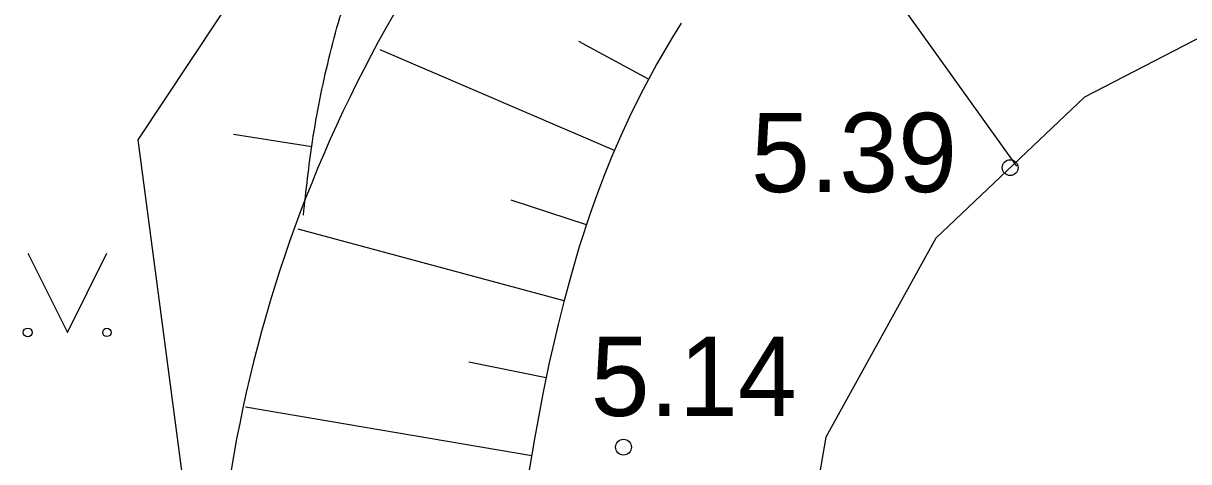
# Model space of a CAD drawing. Extents: x 519536 to 519949, y 326041 to 326519.
# Drawn here: x 519817.22 to 519824.58, y 326221.68 to 326224.45 of the extents above; entities that cross this region are included whole.
import ezdxf

# ---------------------------------------------------------------- set-up
doc = ezdxf.new("R2010")
doc.units = 0
for name, color, linetype in [('BUVE_EKAS_####_####_#', 7, 'Continuous'), ('ELEK_VADP_ZSPR_####_#', 7, 'Continuous'), ('GAZE_VADP_NEDR_####_#', 7, 'Continuous'), ('RELJ_AATZ_####_TKST_#', 7, 'Continuous'), ('RELJ_ELEM_####_####_#', 7, 'Continuous'), ('RELJ_HORZ_PAMT_####_#', 7, 'Continuous'), ('RELJ_NOGA_####_####_#', 7, 'Continuous'), ('RELJ_NOGL_####_####_#', 7, 'Continuous'), ('TERT_ELEM_####_####_#', 7, 'Continuous')]:
    doc.layers.add(name, color=color, linetype=linetype)

msp = doc.modelspace()

# ---------------------------------------------------------------- linework, layer by layer
at = {"layer": 'BUVE_EKAS_####_####_#'}
msp.add_lwpolyline([(519830.9354, 326220.3417), (519830.7632, 326221.5679), (519830.1746, 326222.8306), (519829.1384, 326223.9152), (519827.7723, 326224.6028), (519826.3124, 326224.7901), (519824.9915, 326224.5359), (519823.9247, 326223.9845), (519822.9857, 326223.0955), (519822.2911, 326221.8389), (519822.0318, 326220.3417), (519822.2911, 326218.8444), (519822.9857, 326217.5878), (519823.9247, 326216.6988), (519824.9915, 326216.1474), (519826.3124, 326215.8932), (519827.7723, 326216.0805), (519829.1384, 326216.7681), (519830.1746, 326217.8528), (519830.7632, 326219.1155), (519830.9354, 326220.3417)], dxfattribs=at)
at = {"layer": 'ELEK_VADP_ZSPR_####_#'}
msp.add_lwpolyline([(519830.3687, 326246.0302), (519831.3311, 326243.1095), (519817.5963, 326231.7792), (519823.4951, 326223.5486)], dxfattribs=at)
at = {"layer": 'GAZE_VADP_NEDR_####_#'}
msp.add_lwpolyline([(519819.823, 326209.512), (519817.948, 326223.716), (519825.819, 326235.566), (519836.566, 326240.266)], dxfattribs=at)
at = {"layer": 'RELJ_ELEM_####_####_#'}
for centre in [(519823.4552, 326223.54), (519821.0123, 326221.7754)]:
    msp.add_circle(centre, 0.05, dxfattribs=at)
at = {"layer": 'RELJ_HORZ_PAMT_####_#'}
msp.add_line((519819.0431, 326223.6722), (519818.549, 326223.7484), dxfattribs=at)
msp.add_spline([(519818.991, 326223.24), (519819.0483, 326223.7052), (519819.152, 326224.2284), (519819.2215, 326224.488), (519819.2614, 326224.6172), (519819.305, 326224.746), (519819.578, 326225.1199), (519819.9535, 326225.4165)], degree=3, dxfattribs=at)
at = {"layer": 'RELJ_NOGA_####_####_#'}
for p, q in [((519821.171, 326224.098), (519820.731, 326224.335)), ((519820.955, 326223.647), (519819.475, 326224.283)), ((519820.779, 326223.179), (519820.304, 326223.334)), ((519820.637, 326222.7), (519818.958, 326223.152)), ((519820.524, 326222.213), (519820.035, 326222.313)), ((519820.433, 326221.721), (519818.626, 326222.027))]:
    msp.add_line(p, q, dxfattribs=at)
msp.add_lwpolyline([(519821.377, 326224.451), (519821.322, 326224.364), (519821.223, 326224.194), (519821.136, 326224.034), (519821.061, 326223.883), (519820.995, 326223.74), (519820.937, 326223.606), (519820.887, 326223.48), (519820.842, 326223.361), (519820.802, 326223.25), (519820.733, 326223.04), (519820.679, 326222.855), (519820.635, 326222.692), (519820.599, 326222.55), (519820.542, 326222.3), (519820.504, 326222.112), (519820.451, 326221.829), (519820.403, 326221.545)], dxfattribs=at)
msp.add_lwpolyline([(519821.377, 326224.451), (519821.322, 326224.364), (519821.223, 326224.194), (519821.136, 326224.034), (519821.061, 326223.883), (519820.995, 326223.74), (519820.937, 326223.606), (519820.887, 326223.48), (519820.842, 326223.361), (519820.802, 326223.25), (519820.733, 326223.04), (519820.679, 326222.855), (519820.635, 326222.692), (519820.599, 326222.55), (519820.542, 326222.3), (519820.504, 326222.112), (519820.451, 326221.829), (519820.403, 326221.545)], dxfattribs=at)
msp.add_lwpolyline([(519821.377, 326224.451), (519821.322, 326224.364), (519821.223, 326224.194), (519821.136, 326224.034), (519821.061, 326223.883), (519820.995, 326223.74), (519820.937, 326223.606), (519820.887, 326223.48), (519820.842, 326223.361), (519820.802, 326223.25), (519820.733, 326223.04), (519820.679, 326222.855), (519820.635, 326222.692), (519820.599, 326222.55), (519820.542, 326222.3), (519820.504, 326222.112), (519820.451, 326221.829), (519820.403, 326221.545)], dxfattribs=at)
msp.add_lwpolyline([(519821.377, 326224.451), (519821.322, 326224.364), (519821.223, 326224.194), (519821.136, 326224.034), (519821.061, 326223.883), (519820.995, 326223.74), (519820.937, 326223.606), (519820.887, 326223.48), (519820.842, 326223.361), (519820.802, 326223.25), (519820.733, 326223.04), (519820.679, 326222.855), (519820.635, 326222.692), (519820.599, 326222.55), (519820.542, 326222.3), (519820.504, 326222.112), (519820.451, 326221.829), (519820.403, 326221.545)], dxfattribs=at)
msp.add_lwpolyline([(519821.377, 326224.451), (519821.322, 326224.364), (519821.223, 326224.194), (519821.136, 326224.034), (519821.061, 326223.883), (519820.995, 326223.74), (519820.937, 326223.606), (519820.887, 326223.48), (519820.842, 326223.361), (519820.802, 326223.25), (519820.733, 326223.04), (519820.679, 326222.855), (519820.635, 326222.692), (519820.599, 326222.55), (519820.542, 326222.3), (519820.504, 326222.112), (519820.451, 326221.829), (519820.403, 326221.545)], dxfattribs=at)
msp.add_lwpolyline([(519821.377, 326224.451), (519821.322, 326224.364), (519821.223, 326224.194), (519821.136, 326224.034), (519821.061, 326223.883), (519820.995, 326223.74), (519820.937, 326223.606), (519820.887, 326223.48), (519820.842, 326223.361), (519820.802, 326223.25), (519820.733, 326223.04), (519820.679, 326222.855), (519820.635, 326222.692), (519820.599, 326222.55), (519820.542, 326222.3), (519820.504, 326222.112), (519820.451, 326221.829), (519820.403, 326221.545)], dxfattribs=at)
msp.add_lwpolyline([(519821.377, 326224.451), (519821.322, 326224.364), (519821.223, 326224.194), (519821.136, 326224.034), (519821.061, 326223.883), (519820.995, 326223.74), (519820.937, 326223.606), (519820.887, 326223.48), (519820.842, 326223.361), (519820.802, 326223.25), (519820.733, 326223.04), (519820.679, 326222.855), (519820.635, 326222.692), (519820.599, 326222.55), (519820.542, 326222.3), (519820.504, 326222.112), (519820.451, 326221.829), (519820.403, 326221.545)], dxfattribs=at)
msp.add_lwpolyline([(519821.377, 326224.451), (519821.322, 326224.364), (519821.223, 326224.194), (519821.136, 326224.034), (519821.061, 326223.883), (519820.995, 326223.74), (519820.937, 326223.606), (519820.887, 326223.48), (519820.842, 326223.361), (519820.802, 326223.25), (519820.733, 326223.04), (519820.679, 326222.855), (519820.635, 326222.692), (519820.599, 326222.55), (519820.542, 326222.3), (519820.504, 326222.112), (519820.451, 326221.829), (519820.403, 326221.545)], dxfattribs=at)
msp.add_lwpolyline([(519821.377, 326224.451), (519821.322, 326224.364), (519821.223, 326224.194), (519821.136, 326224.034), (519821.061, 326223.883), (519820.995, 326223.74), (519820.937, 326223.606), (519820.887, 326223.48), (519820.842, 326223.361), (519820.802, 326223.25), (519820.733, 326223.04), (519820.679, 326222.855), (519820.635, 326222.692), (519820.599, 326222.55), (519820.542, 326222.3), (519820.504, 326222.112), (519820.451, 326221.829), (519820.403, 326221.545)], dxfattribs=at)
msp.add_lwpolyline([(519821.377, 326224.451), (519821.322, 326224.364), (519821.223, 326224.194), (519821.136, 326224.034), (519821.061, 326223.883), (519820.995, 326223.74), (519820.937, 326223.606), (519820.887, 326223.48), (519820.842, 326223.361), (519820.802, 326223.25), (519820.733, 326223.04), (519820.679, 326222.855), (519820.635, 326222.692), (519820.599, 326222.55), (519820.542, 326222.3), (519820.504, 326222.112), (519820.451, 326221.829), (519820.403, 326221.545)], dxfattribs=at)
msp.add_lwpolyline([(519821.377, 326224.451), (519821.322, 326224.364), (519821.223, 326224.194), (519821.136, 326224.034), (519821.061, 326223.883), (519820.995, 326223.74), (519820.937, 326223.606), (519820.887, 326223.48), (519820.842, 326223.361), (519820.802, 326223.25), (519820.733, 326223.04), (519820.679, 326222.855), (519820.635, 326222.692), (519820.599, 326222.55), (519820.542, 326222.3), (519820.504, 326222.112), (519820.451, 326221.829), (519820.403, 326221.545)], dxfattribs=at)
msp.add_lwpolyline([(519821.377, 326224.451), (519821.322, 326224.364), (519821.223, 326224.194), (519821.136, 326224.034), (519821.061, 326223.883), (519820.995, 326223.74), (519820.937, 326223.606), (519820.887, 326223.48), (519820.842, 326223.361), (519820.802, 326223.25), (519820.733, 326223.04), (519820.679, 326222.855), (519820.635, 326222.692), (519820.599, 326222.55), (519820.542, 326222.3), (519820.504, 326222.112), (519820.451, 326221.829), (519820.403, 326221.545)], dxfattribs=at)
msp.add_lwpolyline([(519821.377, 326224.451), (519821.322, 326224.364), (519821.223, 326224.194), (519821.136, 326224.034), (519821.061, 326223.883), (519820.995, 326223.74), (519820.937, 326223.606), (519820.887, 326223.48), (519820.842, 326223.361), (519820.802, 326223.25), (519820.733, 326223.04), (519820.679, 326222.855), (519820.635, 326222.692), (519820.599, 326222.55), (519820.542, 326222.3), (519820.504, 326222.112), (519820.451, 326221.829), (519820.403, 326221.545)], dxfattribs=at)
msp.add_lwpolyline([(519821.377, 326224.451), (519821.322, 326224.364), (519821.223, 326224.194), (519821.136, 326224.034), (519821.061, 326223.883), (519820.995, 326223.74), (519820.937, 326223.606), (519820.887, 326223.48), (519820.842, 326223.361), (519820.802, 326223.25), (519820.733, 326223.04), (519820.679, 326222.855), (519820.635, 326222.692), (519820.599, 326222.55), (519820.542, 326222.3), (519820.504, 326222.112), (519820.451, 326221.829), (519820.403, 326221.545)], dxfattribs=at)
msp.add_lwpolyline([(519821.377, 326224.451), (519821.322, 326224.364), (519821.223, 326224.194), (519821.136, 326224.034), (519821.061, 326223.883), (519820.995, 326223.74), (519820.937, 326223.606), (519820.887, 326223.48), (519820.842, 326223.361), (519820.802, 326223.25), (519820.733, 326223.04), (519820.679, 326222.855), (519820.635, 326222.692), (519820.599, 326222.55), (519820.542, 326222.3), (519820.504, 326222.112), (519820.451, 326221.829), (519820.403, 326221.545)], dxfattribs=at)
msp.add_lwpolyline([(519821.377, 326224.451), (519821.322, 326224.364), (519821.223, 326224.194), (519821.136, 326224.034), (519821.061, 326223.883), (519820.995, 326223.74), (519820.937, 326223.606), (519820.887, 326223.48), (519820.842, 326223.361), (519820.802, 326223.25), (519820.733, 326223.04), (519820.679, 326222.855), (519820.635, 326222.692), (519820.599, 326222.55), (519820.542, 326222.3), (519820.504, 326222.112), (519820.451, 326221.829), (519820.403, 326221.545)], dxfattribs=at)
msp.add_lwpolyline([(519821.377, 326224.451), (519821.322, 326224.364), (519821.223, 326224.194), (519821.136, 326224.034), (519821.061, 326223.883), (519820.995, 326223.74), (519820.937, 326223.606), (519820.887, 326223.48), (519820.842, 326223.361), (519820.802, 326223.25), (519820.733, 326223.04), (519820.679, 326222.855), (519820.635, 326222.692), (519820.599, 326222.55), (519820.542, 326222.3), (519820.504, 326222.112), (519820.451, 326221.829), (519820.403, 326221.545)], dxfattribs=at)
msp.add_lwpolyline([(519821.377, 326224.451), (519821.322, 326224.364), (519821.223, 326224.194), (519821.136, 326224.034), (519821.061, 326223.883), (519820.995, 326223.74), (519820.937, 326223.606), (519820.887, 326223.48), (519820.842, 326223.361), (519820.802, 326223.25), (519820.733, 326223.04), (519820.679, 326222.855), (519820.635, 326222.692), (519820.599, 326222.55), (519820.542, 326222.3), (519820.504, 326222.112), (519820.451, 326221.829), (519820.403, 326221.545)], dxfattribs=at)
msp.add_lwpolyline([(519821.377, 326224.451), (519821.322, 326224.364), (519821.223, 326224.194), (519821.136, 326224.034), (519821.061, 326223.883), (519820.995, 326223.74), (519820.937, 326223.606), (519820.887, 326223.48), (519820.842, 326223.361), (519820.802, 326223.25), (519820.733, 326223.04), (519820.679, 326222.855), (519820.635, 326222.692), (519820.599, 326222.55), (519820.542, 326222.3), (519820.504, 326222.112), (519820.451, 326221.829), (519820.403, 326221.545)], dxfattribs=at)
msp.add_lwpolyline([(519821.377, 326224.451), (519821.322, 326224.364), (519821.223, 326224.194), (519821.136, 326224.034), (519821.061, 326223.883), (519820.995, 326223.74), (519820.937, 326223.606), (519820.887, 326223.48), (519820.842, 326223.361), (519820.802, 326223.25), (519820.733, 326223.04), (519820.679, 326222.855), (519820.635, 326222.692), (519820.599, 326222.55), (519820.542, 326222.3), (519820.504, 326222.112), (519820.451, 326221.829), (519820.403, 326221.545)], dxfattribs=at)
msp.add_lwpolyline([(519821.377, 326224.451), (519821.322, 326224.364), (519821.223, 326224.194), (519821.136, 326224.034), (519821.061, 326223.883), (519820.995, 326223.74), (519820.937, 326223.606), (519820.887, 326223.48), (519820.842, 326223.361), (519820.802, 326223.25), (519820.733, 326223.04), (519820.679, 326222.855), (519820.635, 326222.692), (519820.599, 326222.55), (519820.542, 326222.3), (519820.504, 326222.112), (519820.451, 326221.829), (519820.403, 326221.545)], dxfattribs=at)
msp.add_lwpolyline([(519821.377, 326224.451), (519821.322, 326224.364), (519821.223, 326224.194), (519821.136, 326224.034), (519821.061, 326223.883), (519820.995, 326223.74), (519820.937, 326223.606), (519820.887, 326223.48), (519820.842, 326223.361), (519820.802, 326223.25), (519820.733, 326223.04), (519820.679, 326222.855), (519820.635, 326222.692), (519820.599, 326222.55), (519820.542, 326222.3), (519820.504, 326222.112), (519820.451, 326221.829), (519820.403, 326221.545)], dxfattribs=at)
msp.add_lwpolyline([(519821.377, 326224.451), (519821.322, 326224.364), (519821.223, 326224.194), (519821.136, 326224.034), (519821.061, 326223.883), (519820.995, 326223.74), (519820.937, 326223.606), (519820.887, 326223.48), (519820.842, 326223.361), (519820.802, 326223.25), (519820.733, 326223.04), (519820.679, 326222.855), (519820.635, 326222.692), (519820.599, 326222.55), (519820.542, 326222.3), (519820.504, 326222.112), (519820.451, 326221.829), (519820.403, 326221.545)], dxfattribs=at)
msp.add_lwpolyline([(519821.377, 326224.451), (519821.322, 326224.364), (519821.223, 326224.194), (519821.136, 326224.034), (519821.061, 326223.883), (519820.995, 326223.74), (519820.937, 326223.606), (519820.887, 326223.48), (519820.842, 326223.361), (519820.802, 326223.25), (519820.733, 326223.04), (519820.679, 326222.855), (519820.635, 326222.692), (519820.599, 326222.55), (519820.542, 326222.3), (519820.504, 326222.112), (519820.451, 326221.829), (519820.403, 326221.545)], dxfattribs=at)
msp.add_lwpolyline([(519821.377, 326224.451), (519821.322, 326224.364), (519821.223, 326224.194), (519821.136, 326224.034), (519821.061, 326223.883), (519820.995, 326223.74), (519820.937, 326223.606), (519820.887, 326223.48), (519820.842, 326223.361), (519820.802, 326223.25), (519820.733, 326223.04), (519820.679, 326222.855), (519820.635, 326222.692), (519820.599, 326222.55), (519820.542, 326222.3), (519820.504, 326222.112), (519820.451, 326221.829), (519820.403, 326221.545)], dxfattribs=at)
msp.add_lwpolyline([(519821.377, 326224.451), (519821.322, 326224.364), (519821.223, 326224.194), (519821.136, 326224.034), (519821.061, 326223.883), (519820.995, 326223.74), (519820.937, 326223.606), (519820.887, 326223.48), (519820.842, 326223.361), (519820.802, 326223.25), (519820.733, 326223.04), (519820.679, 326222.855), (519820.635, 326222.692), (519820.599, 326222.55), (519820.542, 326222.3), (519820.504, 326222.112), (519820.451, 326221.829), (519820.403, 326221.545)], dxfattribs=at)
msp.add_lwpolyline([(519821.377, 326224.451), (519821.322, 326224.364), (519821.223, 326224.194), (519821.136, 326224.034), (519821.061, 326223.883), (519820.995, 326223.74), (519820.937, 326223.606), (519820.887, 326223.48), (519820.842, 326223.361), (519820.802, 326223.25), (519820.733, 326223.04), (519820.679, 326222.855), (519820.635, 326222.692), (519820.599, 326222.55), (519820.542, 326222.3), (519820.504, 326222.112), (519820.451, 326221.829), (519820.403, 326221.545)], dxfattribs=at)
msp.add_lwpolyline([(519821.377, 326224.451), (519821.322, 326224.364), (519821.223, 326224.194), (519821.136, 326224.034), (519821.061, 326223.883), (519820.995, 326223.74), (519820.937, 326223.606), (519820.887, 326223.48), (519820.842, 326223.361), (519820.802, 326223.25), (519820.733, 326223.04), (519820.679, 326222.855), (519820.635, 326222.692), (519820.599, 326222.55), (519820.542, 326222.3), (519820.504, 326222.112), (519820.451, 326221.829), (519820.403, 326221.545)], dxfattribs=at)
msp.add_lwpolyline([(519821.377, 326224.451), (519821.322, 326224.364), (519821.223, 326224.194), (519821.136, 326224.034), (519821.061, 326223.883), (519820.995, 326223.74), (519820.937, 326223.606), (519820.887, 326223.48), (519820.842, 326223.361), (519820.802, 326223.25), (519820.733, 326223.04), (519820.679, 326222.855), (519820.635, 326222.692), (519820.599, 326222.55), (519820.542, 326222.3), (519820.504, 326222.112), (519820.451, 326221.829), (519820.403, 326221.545)], dxfattribs=at)
msp.add_lwpolyline([(519821.377, 326224.451), (519821.322, 326224.364), (519821.223, 326224.194), (519821.136, 326224.034), (519821.061, 326223.883), (519820.995, 326223.74), (519820.937, 326223.606), (519820.887, 326223.48), (519820.842, 326223.361), (519820.802, 326223.25), (519820.733, 326223.04), (519820.679, 326222.855), (519820.635, 326222.692), (519820.599, 326222.55), (519820.542, 326222.3), (519820.504, 326222.112), (519820.451, 326221.829), (519820.403, 326221.545)], dxfattribs=at)
msp.add_lwpolyline([(519821.377, 326224.451), (519821.322, 326224.364), (519821.223, 326224.194), (519821.136, 326224.034), (519821.061, 326223.883), (519820.995, 326223.74), (519820.937, 326223.606), (519820.887, 326223.48), (519820.842, 326223.361), (519820.802, 326223.25), (519820.733, 326223.04), (519820.679, 326222.855), (519820.635, 326222.692), (519820.599, 326222.55), (519820.542, 326222.3), (519820.504, 326222.112), (519820.451, 326221.829), (519820.403, 326221.545)], dxfattribs=at)
msp.add_lwpolyline([(519821.377, 326224.451), (519821.322, 326224.364), (519821.223, 326224.194), (519821.136, 326224.034), (519821.061, 326223.883), (519820.995, 326223.74), (519820.937, 326223.606), (519820.887, 326223.48), (519820.842, 326223.361), (519820.802, 326223.25), (519820.733, 326223.04), (519820.679, 326222.855), (519820.635, 326222.692), (519820.599, 326222.55), (519820.542, 326222.3), (519820.504, 326222.112), (519820.451, 326221.829), (519820.403, 326221.545)], dxfattribs=at)
msp.add_lwpolyline([(519821.377, 326224.451), (519821.322, 326224.364), (519821.223, 326224.194), (519821.136, 326224.034), (519821.061, 326223.883), (519820.995, 326223.74), (519820.937, 326223.606), (519820.887, 326223.48), (519820.842, 326223.361), (519820.802, 326223.25), (519820.733, 326223.04), (519820.679, 326222.855), (519820.635, 326222.692), (519820.599, 326222.55), (519820.542, 326222.3), (519820.504, 326222.112), (519820.451, 326221.829), (519820.403, 326221.545)], dxfattribs=at)
msp.add_lwpolyline([(519821.377, 326224.451), (519821.322, 326224.364), (519821.223, 326224.194), (519821.136, 326224.034), (519821.061, 326223.883), (519820.995, 326223.74), (519820.937, 326223.606), (519820.887, 326223.48), (519820.842, 326223.361), (519820.802, 326223.25), (519820.733, 326223.04), (519820.679, 326222.855), (519820.635, 326222.692), (519820.599, 326222.55), (519820.542, 326222.3), (519820.504, 326222.112), (519820.451, 326221.829), (519820.403, 326221.545)], dxfattribs=at)
msp.add_lwpolyline([(519821.377, 326224.451), (519821.322, 326224.364), (519821.223, 326224.194), (519821.136, 326224.034), (519821.061, 326223.883), (519820.995, 326223.74), (519820.937, 326223.606), (519820.887, 326223.48), (519820.842, 326223.361), (519820.802, 326223.25), (519820.733, 326223.04), (519820.679, 326222.855), (519820.635, 326222.692), (519820.599, 326222.55), (519820.542, 326222.3), (519820.504, 326222.112), (519820.451, 326221.829), (519820.403, 326221.545)], dxfattribs=at)
msp.add_lwpolyline([(519821.377, 326224.451), (519821.322, 326224.364), (519821.223, 326224.194), (519821.136, 326224.034), (519821.061, 326223.883), (519820.995, 326223.74), (519820.937, 326223.606), (519820.887, 326223.48), (519820.842, 326223.361), (519820.802, 326223.25), (519820.733, 326223.04), (519820.679, 326222.855), (519820.635, 326222.692), (519820.599, 326222.55), (519820.542, 326222.3), (519820.504, 326222.112), (519820.451, 326221.829), (519820.403, 326221.545)], dxfattribs=at)
msp.add_lwpolyline([(519821.377, 326224.451), (519821.322, 326224.364), (519821.223, 326224.194), (519821.136, 326224.034), (519821.061, 326223.883), (519820.995, 326223.74), (519820.937, 326223.606), (519820.887, 326223.48), (519820.842, 326223.361), (519820.802, 326223.25), (519820.733, 326223.04), (519820.679, 326222.855), (519820.635, 326222.692), (519820.599, 326222.55), (519820.542, 326222.3), (519820.504, 326222.112), (519820.451, 326221.829), (519820.403, 326221.545)], dxfattribs=at)
msp.add_lwpolyline([(519821.377, 326224.451), (519821.322, 326224.364), (519821.223, 326224.194), (519821.136, 326224.034), (519821.061, 326223.883), (519820.995, 326223.74), (519820.937, 326223.606), (519820.887, 326223.48), (519820.842, 326223.361), (519820.802, 326223.25), (519820.733, 326223.04), (519820.679, 326222.855), (519820.635, 326222.692), (519820.599, 326222.55), (519820.542, 326222.3), (519820.504, 326222.112), (519820.451, 326221.829), (519820.403, 326221.545)], dxfattribs=at)
msp.add_lwpolyline([(519821.377, 326224.451), (519821.322, 326224.364), (519821.223, 326224.194), (519821.136, 326224.034), (519821.061, 326223.883), (519820.995, 326223.74), (519820.937, 326223.606), (519820.887, 326223.48), (519820.842, 326223.361), (519820.802, 326223.25), (519820.733, 326223.04), (519820.679, 326222.855), (519820.635, 326222.692), (519820.599, 326222.55), (519820.542, 326222.3), (519820.504, 326222.112), (519820.451, 326221.829), (519820.403, 326221.545)], dxfattribs=at)
msp.add_lwpolyline([(519821.377, 326224.451), (519821.322, 326224.364), (519821.223, 326224.194), (519821.136, 326224.034), (519821.061, 326223.883), (519820.995, 326223.74), (519820.937, 326223.606), (519820.887, 326223.48), (519820.842, 326223.361), (519820.802, 326223.25), (519820.733, 326223.04), (519820.679, 326222.855), (519820.635, 326222.692), (519820.599, 326222.55), (519820.542, 326222.3), (519820.504, 326222.112), (519820.451, 326221.829), (519820.403, 326221.545)], dxfattribs=at)
msp.add_lwpolyline([(519821.377, 326224.451), (519821.322, 326224.364), (519821.223, 326224.194), (519821.136, 326224.034), (519821.061, 326223.883), (519820.995, 326223.74), (519820.937, 326223.606), (519820.887, 326223.48), (519820.842, 326223.361), (519820.802, 326223.25), (519820.733, 326223.04), (519820.679, 326222.855), (519820.635, 326222.692), (519820.599, 326222.55), (519820.542, 326222.3), (519820.504, 326222.112), (519820.451, 326221.829), (519820.403, 326221.545)], dxfattribs=at)
msp.add_lwpolyline([(519821.377, 326224.451), (519821.322, 326224.364), (519821.223, 326224.194), (519821.136, 326224.034), (519821.061, 326223.883), (519820.995, 326223.74), (519820.937, 326223.606), (519820.887, 326223.48), (519820.842, 326223.361), (519820.802, 326223.25), (519820.733, 326223.04), (519820.679, 326222.855), (519820.635, 326222.692), (519820.599, 326222.55), (519820.542, 326222.3), (519820.504, 326222.112), (519820.451, 326221.829), (519820.403, 326221.545)], dxfattribs=at)
msp.add_lwpolyline([(519821.377, 326224.451), (519821.322, 326224.364), (519821.223, 326224.194), (519821.136, 326224.034), (519821.061, 326223.883), (519820.995, 326223.74), (519820.937, 326223.606), (519820.887, 326223.48), (519820.842, 326223.361), (519820.802, 326223.25), (519820.733, 326223.04), (519820.679, 326222.855), (519820.635, 326222.692), (519820.599, 326222.55), (519820.542, 326222.3), (519820.504, 326222.112), (519820.451, 326221.829), (519820.403, 326221.545)], dxfattribs=at)
msp.add_lwpolyline([(519821.377, 326224.451), (519821.322, 326224.364), (519821.223, 326224.194), (519821.136, 326224.034), (519821.061, 326223.883), (519820.995, 326223.74), (519820.937, 326223.606), (519820.887, 326223.48), (519820.842, 326223.361), (519820.802, 326223.25), (519820.733, 326223.04), (519820.679, 326222.855), (519820.635, 326222.692), (519820.599, 326222.55), (519820.542, 326222.3), (519820.504, 326222.112), (519820.451, 326221.829), (519820.403, 326221.545)], dxfattribs=at)
msp.add_lwpolyline([(519821.377, 326224.451), (519821.322, 326224.364), (519821.223, 326224.194), (519821.136, 326224.034), (519821.061, 326223.883), (519820.995, 326223.74), (519820.937, 326223.606), (519820.887, 326223.48), (519820.842, 326223.361), (519820.802, 326223.25), (519820.733, 326223.04), (519820.679, 326222.855), (519820.635, 326222.692), (519820.599, 326222.55), (519820.542, 326222.3), (519820.504, 326222.112), (519820.451, 326221.829), (519820.403, 326221.545)], dxfattribs=at)
msp.add_lwpolyline([(519821.377, 326224.451), (519821.322, 326224.364), (519821.223, 326224.194), (519821.136, 326224.034), (519821.061, 326223.883), (519820.995, 326223.74), (519820.937, 326223.606), (519820.887, 326223.48), (519820.842, 326223.361), (519820.802, 326223.25), (519820.733, 326223.04), (519820.679, 326222.855), (519820.635, 326222.692), (519820.599, 326222.55), (519820.542, 326222.3), (519820.504, 326222.112), (519820.451, 326221.829), (519820.403, 326221.545)], dxfattribs=at)
msp.add_lwpolyline([(519821.377, 326224.451), (519821.322, 326224.364), (519821.223, 326224.194), (519821.136, 326224.034), (519821.061, 326223.883), (519820.995, 326223.74), (519820.937, 326223.606), (519820.887, 326223.48), (519820.842, 326223.361), (519820.802, 326223.25), (519820.733, 326223.04), (519820.679, 326222.855), (519820.635, 326222.692), (519820.599, 326222.55), (519820.542, 326222.3), (519820.504, 326222.112), (519820.451, 326221.829), (519820.403, 326221.545)], dxfattribs=at)
msp.add_lwpolyline([(519821.377, 326224.451), (519821.322, 326224.364), (519821.223, 326224.194), (519821.136, 326224.034), (519821.061, 326223.883), (519820.995, 326223.74), (519820.937, 326223.606), (519820.887, 326223.48), (519820.842, 326223.361), (519820.802, 326223.25), (519820.733, 326223.04), (519820.679, 326222.855), (519820.635, 326222.692), (519820.599, 326222.55), (519820.542, 326222.3), (519820.504, 326222.112), (519820.451, 326221.829), (519820.403, 326221.545)], dxfattribs=at)
at = {"layer": 'RELJ_NOGL_####_####_#'}
msp.add_spline([(519829.077, 326228.426), (519825.145, 326228.435), (519820.941, 326226.28), (519818.428, 326220.636), (519820.325, 326214.941), (519824.26, 326212.479)], degree=3, dxfattribs=at)
at = {"layer": 'TERT_ELEM_####_####_#'}
for p, q in [((519817.25, 326223), (519817.5, 326222.5)), ((519817.5, 326222.5), (519817.75, 326223))]:
    msp.add_line(p, q, dxfattribs=at)
for centre, radius in [((519817.2497, 326222.4995), 0.028), ((519817.7497, 326222.4995), 0.0263)]:
    msp.add_circle(centre, radius, dxfattribs=at)

# ---------------------------------------------------------------- texts
at = {"layer": 'RELJ_AATZ_####_TKST_#'}
for s, p in [('5.39', (519821.8179, 326223.3855)), ('5.14', (519820.8056, 326221.9724))]:
    msp.add_text(s, height=0.5, dxfattribs=at).set_placement(p)

doc.saveas('drawing.dxf')
